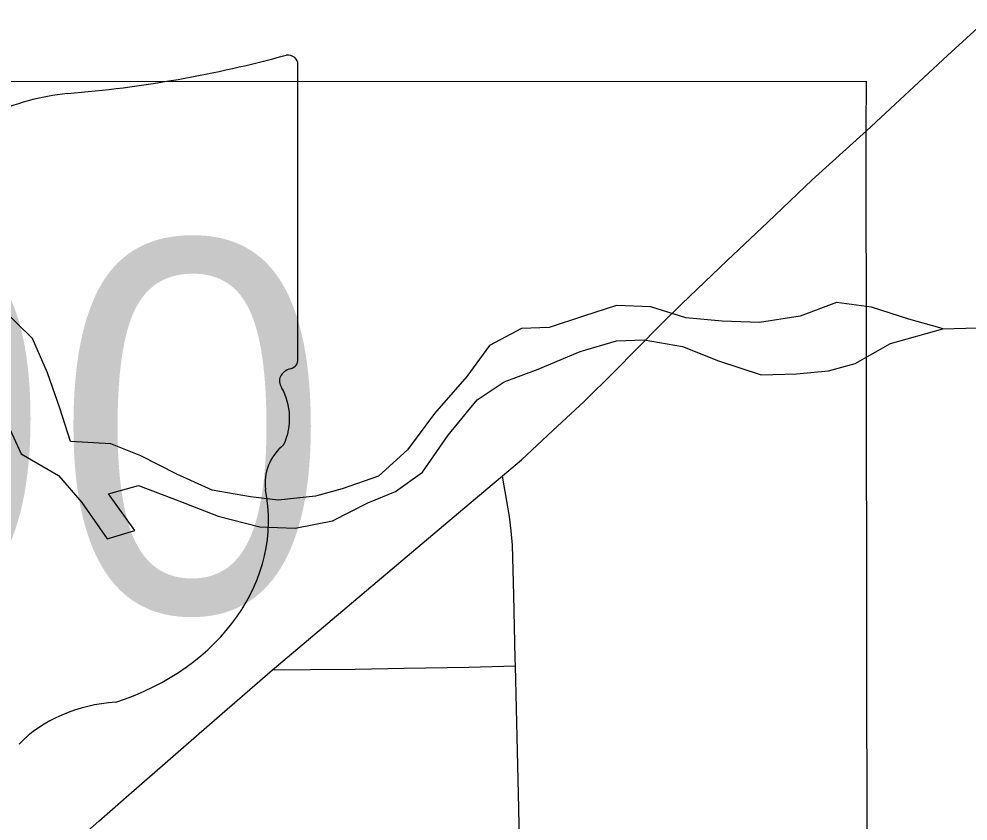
# Model space of a CAD drawing. Extents: x 0 to 34, y 0 to 22.
# Drawn here: x 2.5955 to 2.764, y 20.5088 to 20.6513 of the extents above; entities that cross this region are included whole.
import ezdxf

# ---------------------------------------------------------------- set-up
doc = ezdxf.new("R2010")
doc.units = 0
for name, color, linetype in [('GM_X_City_Street', 7, 'Continuous'), ('GM_X_Corporation', 7, 'Continuous'), ('GM_X_Minor_River', 7, 'Continuous'), ('GM_X_State_Route', 7, 'Continuous'), ('GM_X_State_Shield', 7, 'Continuous')]:
    doc.layers.add(name, color=color, linetype=linetype)

msp = doc.modelspace()

# ---------------------------------------------------------------- linework, layer by layer
at = {"layer": 'GM_X_City_Street'}
for points in [[(2.68447, 20.50247), (2.68425, 20.51103), (2.684, 20.52126), (2.68367, 20.53641), (2.68363, 20.53768), (2.68336, 20.54892), (2.68314, 20.5578), (2.68293, 20.56036), (2.68262, 20.56291), (2.68213, 20.56563), (2.68182, 20.56738), (2.68147, 20.56939), (2.68134, 20.57013)], [(2.64055, 20.53568), (2.64731, 20.53574), (2.6552, 20.53581), (2.66393, 20.536), (2.67538, 20.53617), (2.68367, 20.53641)]]:
    msp.add_lwpolyline(points, dxfattribs=at)
at = {"layer": 'GM_X_Corporation'}
msp.add_lwpolyline([(2.52651, 20.60961), (2.54764, 20.64018), (2.74592, 20.64024), (2.74583, 20.63171), (2.74605, 20.4997), (2.74525, 20.24947), (2.74493, 20.18315), (2.55591, 20.18376), (2.47178, 20.18478), (2.42862, 20.35445), (2.42862, 20.47643), (2.42837, 20.49772)], close=True, dxfattribs=at)
at = {"layer": 'GM_X_Minor_River'}
for points in [[(2.75954, 20.59623), (2.76561, 20.59639), (2.77186, 20.59597), (2.77677, 20.59385), (2.78318, 20.58983), (2.79523, 20.57875), (2.80146, 20.57416), (2.80825, 20.5707), (2.81526, 20.56971), (2.82019, 20.57044), (2.8259, 20.57591), (2.82878, 20.58235), (2.83487, 20.58687), (2.84114, 20.5893), (2.84779, 20.59268), (2.85199, 20.59892), (2.85338, 20.60706)], [(2.75954, 20.59623), (2.75899, 20.59642), (2.75349, 20.59798), (2.74688, 20.6001), (2.74063, 20.6009), (2.73418, 20.59847), (2.72697, 20.59737), (2.72035, 20.5976), (2.71391, 20.59821), (2.70767, 20.60014), (2.70161, 20.60037), (2.69573, 20.5985), (2.68965, 20.59645), (2.68473, 20.59629), (2.67903, 20.59329), (2.67502, 20.5878), (2.66929, 20.58119), (2.66452, 20.57477), (2.65937, 20.57005), (2.65292, 20.56781), (2.64818, 20.56651), (2.64154, 20.56579), (2.63662, 20.56639), (2.62981, 20.56756), (2.62358, 20.57045), (2.61716, 20.57371), (2.61187, 20.57583), (2.60467, 20.57625), (2.60282, 20.58215), (2.60058, 20.58843), (2.59797, 20.59452), (2.59251, 20.59987)], [(2.59296, 20.5805), (2.59595, 20.57403), (2.60255, 20.57019), (2.60669, 20.56542), (2.6112, 20.55894), (2.61613, 20.56043), (2.61143, 20.56691), (2.61675, 20.5684), (2.62393, 20.5657), (2.63092, 20.563), (2.63829, 20.56106), (2.64454, 20.56083), (2.65118, 20.56212), (2.65745, 20.56531), (2.66239, 20.56737), (2.66714, 20.57076), (2.67173, 20.57738), (2.67688, 20.58362), (2.68164, 20.58682), (2.68771, 20.58906), (2.69512, 20.59224), (2.70157, 20.5941), (2.7065, 20.59426), (2.71331, 20.59309), (2.71973, 20.59058), (2.72729, 20.58807), (2.73355, 20.58822), (2.73923, 20.58876), (2.74398, 20.59006), (2.75025, 20.59363), (2.75954, 20.59623)]]:
    msp.add_lwpolyline(points, dxfattribs=at)
at = {"layer": 'GM_X_State_Route'}
for points in [[(2.74595, 20.63143), (2.76034, 20.64481), (2.77457, 20.65778), (2.78927, 20.67115), (2.79433, 20.67574), (2.80653, 20.68678), (2.81137, 20.69115), (2.834, 20.71224)], [(2.59655, 20.49713), (2.60973, 20.50879), (2.61455, 20.51305), (2.62197, 20.51954), (2.62933, 20.52599), (2.64055, 20.53568), (2.64425, 20.53879), (2.66254, 20.55427), (2.67545, 20.56519), (2.68134, 20.57013), (2.68471, 20.573), (2.6903, 20.57819), (2.69584, 20.58334), (2.70112, 20.58856), (2.70949, 20.597), (2.71322, 20.60071), (2.72126, 20.60839), (2.72845, 20.6152), (2.73634, 20.62268), (2.74595, 20.63143)]]:
    msp.add_lwpolyline(points, dxfattribs=at)
at = {"layer": 'GM_X_State_Shield'}
for p, q in [((2.64504, 20.59083), (2.64504, 20.64317)), ((2.64502, 20.59084), (2.64504, 20.59083))]:
    msp.add_line(p, q, dxfattribs=at)
for centre, major_axis, start_param, end_param in [((2.58634, 20.77711), (0.17476, 0), 4.814394, 5.042369), ((2.64321, 20.64339), (0.00183, 0), 6.141152, 7.989035), ((2.60863, 20.61013), (0.03516, 0), 1.699011, 2.107814), ((2.64308, 20.59063), (0.00196, 0), 5.05454, 6.418171), ((2.64461, 20.58699), (0.00284, 0), 1.883978, 3.671073), ((2.62655, 20.58037), (0.01704, 0), 5.934695, 6.695948), ((2.65161, 20.56892), (0.0124, 0), 2.387724, 3.262537), ((2.59613, 20.56226), (0.04371, 0), 5.101752, 6.440018), ((2.61456, 20.51082), (0.02394, 0), 1.647645, 2.488434)]:
    msp.add_ellipse(centre, major_axis=major_axis, ratio=0.8, start_param=start_param, end_param=end_param, dxfattribs=at)

# ---------------------------------------------------------------- texts
msp.add_text('590', height=0.065918, dxfattribs=at).set_placement((2.50372, 20.54597))

doc.saveas('drawing.dxf')
